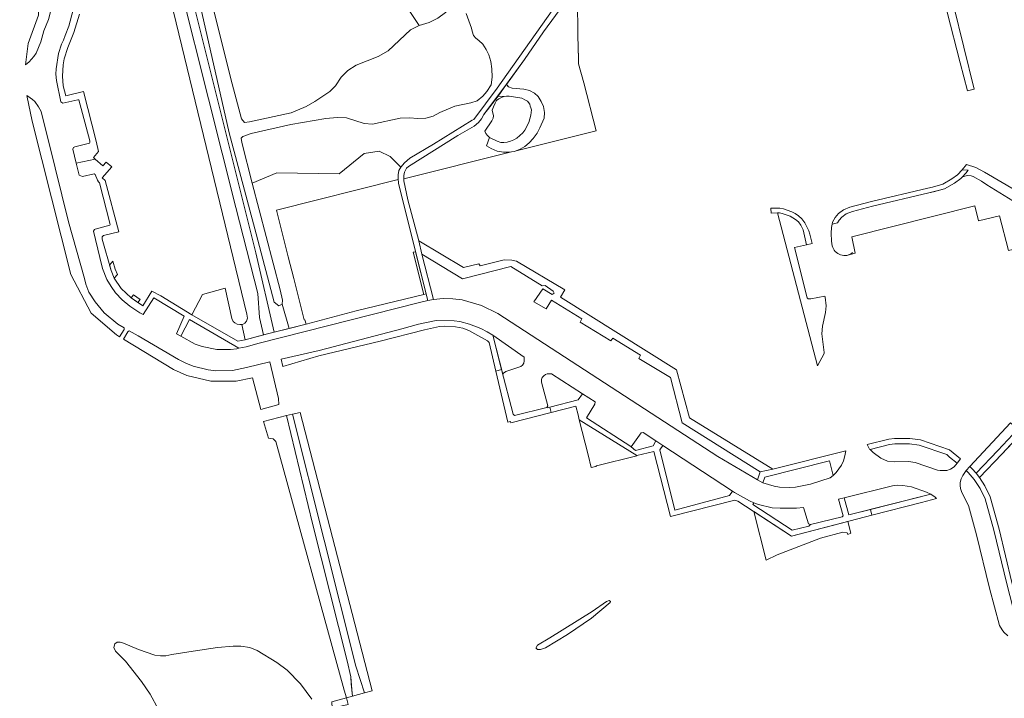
# Model space of a CAD drawing. Header units: metres. Extents: x 209813 to 223847, y 571801 to 587119.
# Tile 265 of 656: x 220206 to 220478, y 575299 to 575487. Entities that reach past the tile are written whole.
import ezdxf

# ---------------------------------------------------------------- set-up
doc = ezdxf.new("R2010")
doc.units = ezdxf.units.M
for name, color, linetype, lineweight in [('B-RO-GR-BEPLANTING_CULTUUR_BOSPLANTSOEN-GV', 8, 'Continuous', 0), ('B-RO-GR-BEPLANTING_CULTUUR_HEESTERS-GV', 8, 'Continuous', 0), ('B-RO-GR-GROENVOORZIENING-GV', 8, 'Continuous', 0), ('B-RO-KW-KUNSTWERK_DEK-GV', 8, 'Continuous', 0), ('B-RO-OG-TERREIN_CULTUURSCHEIDING-GV', 8, 'Continuous', 0), ('B-RO-OG-WATER_GREPPEL-GV', 8, 'Continuous', 0), ('B-RO-VH-VERHARDING_HALFVERHARDING-GV', 8, 'Continuous', 0), ('B-RO-VH-VERHARDING_OPEN-GV', 8, 'Continuous', 0), ('B-RO-VH-VERHARDING_TEGEL-GV', 8, 'Continuous', 0)]:
    doc.layers.add(name, color=color, linetype=linetype, lineweight=lineweight)

msp = doc.modelspace()

# ---------------------------------------------------------------- linework, layer by layer
at = {"layer": 'B-RO-GR-BEPLANTING_CULTUUR_BOSPLANTSOEN-GV', "flags": 128}
for points in [[(220316.421, 575484.943), (220319.168, 575485.801), (220321.521, 575486.979), (220323.694, 575488.537), (220325.256, 575490.22), (220325.71, 575491.6), (220324.995, 575495.158), (220325.297, 575495.853), (220325.802, 575496.213), (220305.033, 575582.997), (220304.017, 575587.688), (220299.122, 575608.995), (220298.445, 575612.202), (220297.915, 575612.175), (220296.641, 575612.007), (220300.621, 575597.336), (220296.599, 575594.777), (220316.948, 575509.91), (220320.444, 575494.877), (220320.23, 575493.604), (220313.098, 575489.912)], [(220311.385, 575445.91), (220308.422, 575448.848), (220305.34, 575450.308), (220301.261, 575449.703), (220294.323, 575444.061), (220277.119, 575444.388), (220270.385, 575441.513), (220278.086, 575412.048), (220278.715, 575409.249), (220278.592, 575408.179), (220280.532, 575401.434), (220285.239, 575402.591), (220284.884, 575403.824), (220284.67, 575403.77), (220281.84, 575415.24), (220280.3, 575421.21), (220277.06, 575434.05), (220310.642, 575442.486), (220310.618, 575442.745), (220310.653, 575443.821), (220310.827, 575444.97)], [(220273.486, 575375.772), (220274.826, 575371.192), (220276.174, 575370.989), (220276.848, 575370.287), (220295.718, 575301.739), (220296.337, 575299.585), (220297.999, 575300.052), (220297.682, 575303.464), (220297.596, 575305.369), (220296.585, 575309.784), (220287.024, 575347.679), (220279.817, 575377.464)], [(220283.607, 575378.236), (220281.45, 575377.818), (220298.97, 575308.283), (220301.349, 575300.983), (220303.484, 575301.508)], [(220435.483, 575344.981), (220434.624, 575348.241), (220419.076, 575344.168), (220408.741, 575350.922), (220412.097, 575337.56), (220415.158, 575339.031), (220427.147, 575343.651), (220433.25, 575345.236), (220434.434, 575345.052), (220434.629, 575344.617)]]:
    msp.add_lwpolyline(points, close=True, dxfattribs=at)
for points in [[(220278.592, 575408.179), (220277.679, 575407.702), (220276.433, 575408.659), (220271.471, 575427.53), (220263.998, 575455.36), (220255.497, 575492.716), (220244.969, 575534.026), (220241.604, 575548.337), (220237.437, 575564.444), (220232.049, 575587.536), (220230.317, 575595.551), (220230.807, 575596.608), (220231.72, 575597.185), (220231.091, 575600.93), (220227.856, 575600.463), (220227.786, 575599.551), (220227.941, 575598.386), (220229.823, 575591.188), (220235.936, 575564.692), (220251.963, 575500), (220271.31, 575422.267), (220276.44, 575400.429), (220280.532, 575401.434)], [(220247.952, 575491.763), (220268.896, 575405.419), (220269.072, 575404.239), (220268.756, 575403.469), (220268.305, 575402.89), (220267.71, 575402.539), (220267.488, 575402.528), (220268.444, 575398.345), (220273.451, 575399.661), (220272.35, 575404.447), (220271.87, 575411.081), (220265.842, 575434.826), (220243.106, 575525.17)]]:
    msp.add_lwpolyline(points, dxfattribs=at)
at = {"layer": 'B-RO-GR-BEPLANTING_CULTUUR_HEESTERS-GV', "flags": 128}
for points in [[(220462.009, 575488.636), (220465.656, 575474.65), (220467.603, 575466.994), (220469.447, 575467.428), (220463.742, 575490.59), (220466.953, 575495.502), (220466.643, 575496.529), (220465.582, 575495.643), (220464.627, 575494.59), (220463.178, 575492.404), (220462.567, 575491.163), (220462.208, 575489.962)], [(220363.03, 575366.55), (220363.845, 575363.085), (220365.11, 575363.41), (220365.36, 575363.54), (220376.4, 575366.31), (220376.479, 575366.443), (220360.578, 575376.251)]]:
    msp.add_lwpolyline(points, close=True, dxfattribs=at)
for points in [[(220488.49, 575431.474), (220472.949, 575441.071), (220471.478, 575442.057), (220469.192, 575443.355), (220468.668, 575443.491), (220467.677, 575443.621), (220466.242, 575443.259), (220465.803, 575442.81), (220464.096, 575441.528), (220461.336, 575439.971), (220458.26, 575439.097), (220456.989, 575438.842), (220441.46, 575435.126), (220435.92, 575433.701), (220434.148, 575433.016), (220432.978, 575432.128), (220432.223, 575431.266), (220431.825, 575430.518), (220430.293, 575430.152), (220430.12, 575429.302), (220430.063, 575427.739), (220430.142, 575425.483), (220430.351, 575424.212)], [(220434.625, 575421.655), (220436.657, 575422.18), (220435.713, 575426.701), (220469.708, 575435.264), (220470.703, 575431.153), (220476.458, 575432.508), (220478.996, 575422.93), (220489.291, 575425.288), (220496.94, 575427.53), (220503.09, 575426.82), (220507.977, 575407.367), (220508.909, 575408.257)]]:
    msp.add_lwpolyline(points, dxfattribs=at)
at = {"layer": 'B-RO-GR-BEPLANTING_CULTUUR_HEESTERS-GV'}
msp.add_lwpolyline([(220430.351, 575424.212, 0.5523921), (220435.974, 575422.338)], format="xyb", dxfattribs=at)
at = {"layer": 'B-RO-GR-GROENVOORZIENING-GV', "flags": 128}
msp.add_lwpolyline([(220315.428, 575422.609), (220314.707, 575422.429), (220317.66, 575410.812), (220318.327, 575410.986)], close=True, dxfattribs=at)
at = {"layer": 'B-RO-KW-KUNSTWERK_DEK-GV', "flags": 128}
msp.add_lwpolyline([(220294.825, 575297.313), (220296.866, 575297.778), (220296.337, 575299.585), (220292.307, 575298.453), (220292.381, 575296.757)], close=True, dxfattribs=at)
at = {"layer": 'B-RO-OG-TERREIN_CULTUURSCHEIDING-GV', "flags": 128}
for points in [[(220249.624, 575529.379), (220264.783, 575468.911), (220267.433, 575459.252), (220268.211, 575458.257), (220269.579, 575458.388), (220281.128, 575460.861), (220285.25, 575462.674), (220287.606, 575464.003), (220291.783, 575466.796), (220293.368, 575468.354), (220294.907, 575470.751), (220296.773, 575472.578), (220299.056, 575474.008), (220305.066, 575476.464), (220307.902, 575477.983), (220313.98, 575483.754), (220316.421, 575484.943), (220313.098, 575489.912)], [(220356.29, 575490.866), (220350.727, 575483.185), (220345.5, 575475.618), (220340.525, 575468.696), (220341.014, 575468.098), (220342.081, 575467.663), (220345.257, 575467.447), (220346.826, 575467.027), (220348.176, 575466.335), (220349.221, 575465.4), (220350.056, 575463.993), (220350.679, 575462.615), (220351.009, 575461.006), (220350.927, 575459.468), (220349.719, 575456.738), (220348.913, 575455.302), (220347.881, 575453.834), (220346.766, 575452.592), (220345.556, 575451.603), (220344.252, 575450.879), (220343.173, 575450.442), (220365.203, 575455.958), (220361.831, 575469.134), (220360.375, 575474.435), (220360.391, 575477.324), (220360.22, 575477.33), (220360.017, 575497.111)], [(220329.364, 575488.29), (220330.816, 575484.209), (220330.999, 575483.378), (220331.352, 575482.257), (220332.037, 575481.479), (220332.888, 575480.873), (220333.957, 575479.862), (220334.914, 575478.315), (220335.622, 575476.848), (220336.186, 575475.021), (220336.494, 575472.986), (220336.499, 575470.758), (220336.23, 575468.66), (220335.103, 575466.805), (220333.974, 575465.526), (220332.383, 575464.244), (220330.655, 575463.641), (220326.229, 575462.706), (220322.124, 575460.963), (220320.302, 575460.011), (220318.261, 575459.415), (220315.918, 575459.338), (220313.857, 575459.543), (220311.174, 575459.386), (220303.579, 575457.777), (220301.253, 575457.937), (220296.365, 575459.49), (220293.751, 575459.619), (220290.691, 575459.357), (220280.965, 575457.654), (220270.072, 575455.2), (220267.748, 575454.412), (220267.353, 575453.907), (220267.465, 575452.689), (220270.385, 575441.513), (220277.119, 575444.388), (220294.323, 575444.061), (220301.261, 575449.703), (220305.34, 575450.308), (220308.422, 575448.848), (220311.385, 575445.91), (220312.348, 575447.079), (220313.827, 575448.376), (220320.343, 575452.298), (220331.071, 575458.888), (220331.476, 575459.092), (220337.951, 575467.735), (220356.191, 575493.635)], [(220235.034, 575401.616), (220233.319, 575402.597), (220229.527, 575405.73), (220227.048, 575408.748), (220225.3, 575411.426), (220224.506, 575413.608), (220224.076, 575415.22), (220219.729, 575430.884), (220216.048, 575445.772), (220212.154, 575461.226), (220211.443, 575462.593), (220210.37, 575464.005), (220209.757, 575464.606), (220208.473, 575465.509), (220208.203, 575465.659), (220209.68, 575458.6), (220220.34, 575416.34), (220225.9, 575405.68), (220232.89, 575399.64), (220233.742, 575399.126), (220234.999, 575401.183)], [(220236.064, 575400.536), (220234.834, 575398.467), (220248.65, 575390.13), (220252.29, 575388.47), (220258.95, 575386.89), (220265.97, 575386.93), (220270.45, 575387.82), (220272.78, 575379.089), (220277.714, 575380.511), (220277.62, 575382.102), (220275.187, 575392.195), (220268.779, 575390.648), (220264.881, 575389.839), (220260.361, 575389.782), (220258.2, 575390.04), (220254.102, 575391.076), (220252.027, 575391.845), (220250.007, 575392.838), (220238.912, 575399.402), (220236.448, 575400.809)], [(220478.458, 575331.051), (220474.918, 575345.78), (220472.521, 575354.477), (220471.112, 575357.329), (220469.525, 575359.79), (220467.81, 575361.727), (220467.293, 575362.227), (220466.394, 575360.918), (220465.868, 575359.937), (220465.642, 575358.956), (220465.611, 575358.143), (220465.731, 575357.35), (220466.075, 575356.21), (220467.966, 575352.631), (220470.173, 575344.557), (220473.715, 575329.819), (220476.436, 575319.538), (220477.168, 575318.329), (220477.669, 575317.671), (220478.769, 575316.652)], [(220286.776, 575299.181), (220283.708, 575303.426), (220280.042, 575307.17), (220277.145, 575309.346), (220271.717, 575312.663), (220269.705, 575313.455), (220267.246, 575313.807), (220265.106, 575313.851), (220260.765, 575313.427), (220254.047, 575312.451), (220248.168, 575311.496), (220246.547, 575311.203), (220245.106, 575311.158), (220243.508, 575311.391), (220238.958, 575312.95), (220234.837, 575314.675), (220233.966, 575314.968), (220233.115, 575314.961), (220232.479, 575314.461), (220232.22, 575313.477), (220232.687, 575312.428), (220235.386, 575309.718), (220239.851, 575304.067), (220242.233, 575300.575), (220244.464, 575296.398)]]:
    msp.add_lwpolyline(points, dxfattribs=at)
for points in [[(220207.844, 575474.159), (220208.819, 575474.979), (220209.496, 575475.654), (220210.1, 575476.393), (220210.734, 575477.381), (220212.012, 575480.46), (220212.914, 575483.534), (220214.167, 575486.65), (220215.282, 575490.909), (220215.579, 575492.568), (220215.595, 575494.546), (220215.165, 575497.985), (220214.714, 575500), (220209.351, 575521.15), (220208.464, 575521.531), (220206.223, 575520.962), (220211.92, 575498.56), (220211.4, 575487.82), (220208.54, 575480.03)], [(220341.903, 575450.125), (220341.079, 575450.005), (220339.652, 575450.022), (220337.956, 575450.37), (220336.268, 575451.056), (220334.969, 575451.809), (220335.848, 575454.136), (220335.24, 575454.645), (220334.751, 575455.231), (220334.551, 575455.836), (220336.424, 575458.652), (220336.778, 575459.396), (220336.892, 575460.057), (220336.562, 575461.667), (220336.88, 575462.549), (220337.327, 575463.554), (220337.78, 575464.283), (220338.378, 575464.759), (220339.276, 575465.217), (220339.832, 575465.389), (220338.207, 575465.536), (220334.27, 575460.449), (220333.62, 575459.261), (220332.773, 575458.239), (220331.6, 575457.224), (220327.089, 575454.6), (220313.454, 575446.092), (220312.956, 575445.602), (220312.62, 575445.12), (220312.382, 575444.512), (220312.201, 575443.602), (220312.168, 575442.68)], [(220415.275, 575433.316), (220426.253, 575391.121), (220428.135, 575394.527), (220428.07, 575394.814), (220427.487, 575399.96), (220427.619, 575402.11), (220428.459, 575405.811), (220428.623, 575407.661), (220428.384, 575410.045), (220428.316, 575410.32), (220424.393, 575409.614), (220423.692, 575409.591), (220423.434, 575409.846), (220419.928, 575423.776), (220423.251, 575424.521), (220422.285, 575428.657), (220421.655, 575429.885), (220420.989, 575430.84), (220420.225, 575431.484), (220419.451, 575431.979), (220418.698, 575432.375), (220416.55, 575433.165), (220415.788, 575433.305)], [(220317.141, 575421.965), (220320.325, 575409.448), (220322.995, 575409.663), (220325.736, 575409.619), (220328.284, 575409.316), (220333.623, 575407.791), (220338.121, 575405.52), (220398.821, 575366.145), (220409.706, 575359.712), (220410.503, 575361.948), (220388.946, 575375.413), (220385.685, 575387.888), (220376.955, 575393.189), (220377.437, 575394.105), (220369.858, 575398.769), (220369.28, 575398.054), (220360.81, 575403.199), (220361.255, 575404.129), (220352.921, 575409.196), (220351.395, 575406.874), (220348.018, 575408.822), (220350.481, 575412.326), (220353.104, 575410.795), (220353.395, 575410.952), (220353.663, 575411.197), (220353.399, 575411.74), (220351.139, 575413.289), (220350.349, 575413.193), (220341.732, 575418.541), (220328.353, 575415.124)], [(220253.717, 575405.206), (220266.35, 575397.897), (220268.444, 575398.345), (220267.488, 575402.528), (220266.983, 575402.504), (220266.184, 575402.621), (220265.565, 575402.946), (220265.073, 575403.382), (220264.713, 575404.141), (220262.862, 575412.542), (220256.638, 575410.843)], [(220266.677, 575395.975), (220253.026, 575403.873), (220250.652, 575399.291), (220254.603, 575397.138), (220256.541, 575396.422), (220260.619, 575395.649), (220264.4, 575395.646), (220266.12, 575395.861)], [(220339.468, 575388.853), (220339.686, 575389.086), (220340.335, 575389.611), (220344.406, 575390.942), (220344.94, 575391.332), (220345.277, 575391.876), (220345.391, 575392.537), (220345.348, 575393.554), (220336.7, 575399.546)], [(220352.477, 575379.744), (220360.267, 575381.739), (220361.464, 575383.411), (220352.882, 575388.914), (220351.726, 575388.901), (220351.222, 575388.723), (220350.763, 575388.357), (220350.353, 575387.877), (220350.116, 575387.331), (220350.165, 575386.667), (220351.882, 575380.071), (220351.641, 575379.687), (220351.897, 575379.595)], [(220470.003, 575361.511), (220476.045, 575367.787), (220481.503, 575373.662), (220479.549, 575375.452), (220468.299, 575363.34), (220468.892, 575362.767)], [(220381.665, 575370.414), (220378.147, 575372.711), (220377.634, 575372.692), (220374.901, 575368.828), (220376.067, 575367.754), (220380.928, 575369.106)], [(220483.492, 575317.807), (220495.667, 575320.636), (220493.476, 575330.061), (220499.253, 575331.393), (220493.274, 575357.696), (220487.115, 575356.254), (220482.884, 575372.945), (220477.126, 575366.747), (220470.952, 575360.344), (220472.421, 575358.066), (220473.916, 575355.039), (220476.389, 575346.078), (220479.909, 575331.432)], [(220402.812, 575356.584), (220383.574, 575369.165), (220382.744, 575367.929), (220386.884, 575351.342), (220402.041, 575355.337)], [(220459.352, 575362.356), (220460.076, 575362.254), (220461.942, 575362.303), (220462.938, 575362.633), (220463.954, 575363.326), (220464.84, 575364.336), (220462.685, 575365.949), (220461.904, 575366.654), (220454.353, 575369.299), (220451.667, 575369.622), (220447.644, 575369.596), (220446.174, 575369.451), (220440.766, 575368.081), (220441.625, 575367.266), (220443.732, 575365.645), (220445.606, 575364.856), (220447.481, 575364.692), (220451.35, 575364.725), (220453.236, 575364.498)], [(220430.554, 575360.924), (220429.62, 575364.935), (220411.762, 575360.47), (220411.224, 575358.829), (220414.301, 575357.939), (220415.761, 575357.671), (220418.651, 575357.586), (220420.168, 575357.68), (220424.354, 575358.508), (220429.784, 575360.246)], [(220457.534, 575355.743), (220456.311, 575356.334), (220452.22, 575357.733), (220451.024, 575357.996), (220449.813, 575358.171), (220448.286, 575358.202), (220446.932, 575358.08), (220433.63, 575354.766), (220434.959, 575350.026)], [(220422.456, 575352.108), (220420.449, 575351.89), (220415.992, 575351.857), (220413.816, 575352.014), (220410.016, 575352.894), (220408.684, 575353.382), (220408.45, 575352.864), (220419.261, 575345.855), (220423.89, 575346.936), (220424.387, 575347.339), (220423.777, 575347.527)]]:
    msp.add_lwpolyline(points, close=True, dxfattribs=at)
at = {"layer": 'B-RO-OG-TERREIN_CULTUURSCHEIDING-GV'}
for points in [[(220234.999, 575401.183, 0.3072057), (220235.034, 575401.616)], [(220236.448, 575400.809, 0.32346), (220236.064, 575400.536)]]:
    msp.add_lwpolyline(points, format="xyb", dxfattribs=at)
at = {"layer": 'B-RO-OG-WATER_GREPPEL-GV', "flags": 128}
msp.add_lwpolyline([(220348.78, 575313.144), (220349.021, 575312.948), (220349.859, 575312.905), (220351.222, 575313.416), (220357.294, 575317.059), (220363.909, 575321.517), (220369.044, 575325.881), (220369.151, 575326.18), (220368.831, 575326.449), (220368.061, 575326.164), (220364.111, 575323.429), (220352.429, 575316.107), (220349.083, 575314.123), (220348.578, 575313.307)], close=True, dxfattribs=at)
at = {"layer": 'B-RO-VH-VERHARDING_HALFVERHARDING-GV', "flags": 128}
for points in [[(220228.751, 575595.145), (220226.135, 575594.683), (220239.111, 575542.31), (220243.106, 575525.17), (220265.842, 575434.826), (220271.87, 575411.081), (220272.35, 575404.447), (220273.451, 575399.661), (220276.44, 575400.429), (220271.31, 575422.267), (220251.963, 575500), (220235.936, 575564.692), (220229.823, 575591.188)], [(220335.848, 575454.136), (220334.969, 575451.809), (220336.268, 575451.056), (220337.956, 575450.37), (220339.652, 575450.022), (220341.079, 575450.005), (220342.661, 575450.235), (220344.252, 575450.879), (220345.556, 575451.603), (220346.766, 575452.592), (220347.881, 575453.834), (220348.913, 575455.302), (220349.719, 575456.738), (220350.927, 575459.468), (220351.009, 575461.006), (220350.679, 575462.615), (220350.056, 575463.993), (220349.221, 575465.4), (220348.176, 575466.335), (220346.826, 575467.027), (220345.257, 575467.447), (220342.081, 575467.663), (220341.014, 575468.098), (220340.509, 575468.8), (220338.207, 575465.536), (220339.832, 575465.389), (220340.459, 575465.505), (220341.198, 575465.503), (220344.692, 575464.93), (220345.771, 575464.432), (220346.252, 575464.084), (220346.898, 575463.257), (220347.05, 575462.703), (220347.228, 575462.248), (220347.367, 575461.707), (220347.327, 575460.994), (220347.199, 575460.246), (220346.644, 575458.191), (220345.562, 575456.148), (220344.971, 575455.384), (220344.204, 575454.623), (220343.363, 575453.927), (220342.527, 575453.468), (220341.644, 575453.111), (220340.649, 575452.844), (220339.796, 575452.736), (220338.894, 575452.755), (220337.949, 575453.062)], [(220297.999, 575300.052), (220301.349, 575300.983), (220298.97, 575308.283), (220281.45, 575377.818), (220279.817, 575377.464), (220287.024, 575347.679), (220296.585, 575309.784), (220297.596, 575305.369), (220297.811, 575301.859)]]:
    msp.add_lwpolyline(points, close=True, dxfattribs=at)
at = {"layer": 'B-RO-VH-VERHARDING_OPEN-GV', "flags": 128}
for points in [[(220231.918, 575419.995), (220230.964, 575418.873), (220231.42, 575417.41), (220232.316, 575415.288), (220233.208, 575416.303), (220232.59, 575417.744)], [(220236.949, 575409.871), (220238.784, 575408.602), (220239.439, 575409.443), (220237.644, 575410.711)]]:
    msp.add_lwpolyline(points, close=True, dxfattribs=at)
at = {"layer": 'B-RO-VH-VERHARDING_TEGEL-GV', "flags": 128}
for points in [[(220356.191, 575493.635), (220337.951, 575467.735), (220331.476, 575459.092), (220331.071, 575458.888), (220320.343, 575452.298), (220313.827, 575448.376), (220312.348, 575447.079), (220311.385, 575445.91), (220310.827, 575444.97), (220310.653, 575443.821), (220310.618, 575442.745), (220310.741, 575441.403), (220318.792, 575409.123), (220320.325, 575409.448), (220317.141, 575421.965)], [(220316.325, 575425.638), (220313.315, 575436.931), (220312.184, 575442.187), (220312.201, 575443.602), (220312.382, 575444.512), (220312.62, 575445.12), (220312.956, 575445.602), (220313.454, 575446.092), (220327.089, 575454.6), (220331.6, 575457.224), (220332.773, 575458.239), (220333.62, 575459.261), (220334.27, 575460.449), (220340.509, 575468.8), (220345.5, 575475.618), (220350.727, 575483.185), (220356.29, 575490.866)], [(220220.965, 575489.303), (220219.775, 575484.757), (220218.796, 575482.21), (220218.293, 575480.906), (220217.783, 575479.84), (220216.953, 575477.24), (220216.279, 575473.06), (220216.21, 575471.547), (220216.375, 575469.853), (220217.561, 575463.902), (220218.085, 575463.52), (220222.25, 575464.524), (220222.512, 575464.481), (220225.56, 575453.212), (220225.588, 575452.749), (220225.483, 575452.525), (220221.394, 575451.533), (220221.102, 575451.339), (220220.854, 575450.832), (220221.824, 575447.003)], [(220227.081, 575448.124), (220226.559, 575448.57), (220227.98, 575450.225), (220227.274, 575453.127), (220223.823, 575466.745), (220218.979, 575465.593), (220218.222, 575468.325), (220218.04, 575471.046), (220218.217, 575474.172), (220218.525, 575475.756), (220219.467, 575478.904), (220221.193, 575483.088), (220222.737, 575488.126)], [(220318.327, 575410.986), (220317.66, 575410.812), (220299.044, 575406.254), (220285.239, 575402.591), (220274.56, 575399.967), (220268.444, 575398.345), (220266.35, 575397.897), (220253.717, 575405.206), (220245.162, 575410.466), (220242.647, 575411.757), (220240.158, 575407.652), (220236.949, 575409.871), (220234.229, 575412.449), (220232.316, 575415.288), (220231.42, 575417.41), (220229.007, 575426.073), (220228.97, 575426.712), (220229.366, 575427.067), (220233.591, 575428.115), (220229.835, 575442.206), (220228.979, 575442.938), (220231.6, 575446.003), (220230.049, 575447.33), (220229.189, 575446.32), (220227.081, 575448.124), (220221.824, 575447.003), (220222.661, 575443.698), (220223.553, 575443.3), (220226.762, 575444.098), (220227.057, 575443.854), (220227.653, 575442.364), (220227.993, 575441.882), (220228.263, 575441.613), (220231.18, 575430.06), (220231.089, 575429.899), (220227.073, 575428.817), (220226.87, 575428.684), (220226.535, 575428.278), (220228.302, 575421.029), (220229.103, 575417.983), (220230.281, 575414.979), (220231.429, 575412.99), (220232.657, 575411.224), (220234.459, 575409.334), (220236.64, 575407.624), (220239.394, 575405.789), (220240.278, 575405.293), (220243.26, 575409.88), (220251.566, 575404.819), (220249.432, 575399.959), (220250.652, 575399.291), (220253.026, 575403.873), (220266.677, 575395.975), (220268.672, 575396.384), (220272.249, 575397.4), (220316.122, 575408.502), (220318.792, 575409.123)], [(220499.47, 575429.726), (220489.695, 575434.075), (220487.395, 575435.4), (220484.753, 575437.271), (220472.361, 575444.541), (220469.909, 575445.79), (220467.34, 575446.679), (220466.218, 575445.17), (220467.847, 575445.088), (220467.233, 575444.274), (220466.242, 575443.259), (220467.677, 575443.621), (220468.668, 575443.491), (220469.192, 575443.355), (220471.478, 575442.057), (220472.949, 575441.071), (220488.49, 575431.474), (220491.153, 575430.2), (220492.672, 575429.646), (220497.454, 575428.69), (220499.29, 575428.477)], [(220466.218, 575445.17), (220464.91, 575443.828), (220463.352, 575442.658), (220460.803, 575441.221), (220457.965, 575440.415), (220456.71, 575440.163), (220441.151, 575436.44), (220435.209, 575434.911), (220433.464, 575434.191), (220432.052, 575433.119), (220431.103, 575432.036), (220430.413, 575430.736), (220430.293, 575430.152), (220431.825, 575430.518), (220432.223, 575431.266), (220432.978, 575432.128), (220434.148, 575433.016), (220435.92, 575433.701), (220441.46, 575435.126), (220456.989, 575438.842), (220459.585, 575439.447), (220461.336, 575439.971), (220464.096, 575441.528), (220465.803, 575442.81), (220466.242, 575443.259)], [(220413.961, 575362.666), (220390.927, 575376.775), (220387.344, 575390.032), (220355.38, 575410.047), (220356.574, 575412.126), (220343.215, 575420.026), (220341.956, 575420.29), (220339.855, 575420.383), (220333.197, 575418.717), (220332.87, 575419.212), (220328.68, 575418.222), (220316.325, 575425.638), (220317.141, 575421.965), (220328.353, 575415.124), (220341.732, 575418.541), (220350.349, 575413.193), (220351.139, 575413.289), (220353.399, 575411.74), (220353.663, 575411.197), (220353.395, 575410.952), (220353.104, 575410.795), (220350.481, 575412.326), (220348.018, 575408.822), (220351.395, 575406.874), (220352.921, 575409.196), (220361.255, 575404.129), (220360.81, 575403.199), (220369.28, 575398.054), (220369.858, 575398.769), (220377.437, 575394.105), (220376.955, 575393.189), (220385.685, 575387.888), (220388.946, 575375.413), (220410.503, 575361.948)], [(220339.132, 575390.151), (220336.7, 575399.546), (220335.176, 575400.51), (220333.38, 575401.436), (220330.287, 575402.639), (220327.61, 575403.358), (220326.024, 575403.566), (220321.117, 575403.617), (220316.24, 575402.641), (220311.668, 575401.333), (220288.833, 575395.343), (220278.378, 575392.931), (220278.847, 575390.978), (220288.766, 575393.892), (220305.626, 575397.926), (220317.897, 575401.054), (220321.972, 575401.959), (220323.364, 575402.043), (220326.466, 575401.929), (220328.462, 575401.55), (220330.101, 575400.915), (220335.288, 575398.029), (220335.716, 575397.532), (220337.58, 575389.654)], [(220479.549, 575375.452), (220481.503, 575373.662), (220476.045, 575367.787), (220470.003, 575361.511), (220470.952, 575360.344), (220477.126, 575366.747), (220483.385, 575373.484), (220492.852, 575382.655), (220494.618, 575384.209), (220510.418, 575399.569), (220515.302, 575404.343)], [(220440.867, 575351.522), (220434.959, 575350.026), (220433.63, 575354.766), (220432.08, 575354.375), (220433.364, 575349.796), (220433.084, 575349.539), (220424.387, 575347.339), (220423.89, 575346.936), (220419.261, 575345.855), (220408.45, 575352.864), (220408.684, 575353.382), (220407.494, 575353.872), (220403.337, 575356.249), (220402.812, 575356.584), (220402.041, 575355.337), (220386.884, 575351.342), (220382.744, 575367.929), (220383.574, 575369.165), (220381.665, 575370.414), (220380.928, 575369.106), (220376.067, 575367.754), (220374.802, 575368.919), (220362.569, 575376.796), (220364.888, 575380.579), (220364.947, 575381.178), (220361.464, 575383.411), (220360.267, 575381.739), (220352.477, 575379.744)], [(220352.843, 575378.278), (220359.606, 575380.012), (220360.24, 575377.59), (220360.578, 575376.251), (220376.479, 575366.443), (220381.108, 575367.512), (220385.709, 575349.614), (220403.429, 575354.069), (220404.338, 575353.8), (220419.076, 575344.168), (220441.294, 575349.988)], [(220470.003, 575361.511), (220468.892, 575362.767), (220468.299, 575363.34), (220467.293, 575362.227), (220467.81, 575361.727), (220469.525, 575359.79), (220471.112, 575357.329), (220472.521, 575354.477), (220474.918, 575345.78), (220478.458, 575331.051), (220481.109, 575321.042), (220482.41, 575315.996), (220483.492, 575317.807), (220479.909, 575331.432), (220476.389, 575346.078), (220473.916, 575355.039), (220472.421, 575358.066), (220470.952, 575360.344)]]:
    msp.add_lwpolyline(points, dxfattribs=at)
for points in [[(220424.134, 575427.432), (220423.915, 575428.328), (220422.772, 575430.556), (220421.988, 575431.678), (220420.997, 575432.533), (220420.107, 575433.102), (220419.216, 575433.571), (220416.917, 575434.42), (220415.919, 575434.603), (220413.422, 575434.571), (220413.463, 575433.223), (220415.275, 575433.316), (220415.788, 575433.305), (220416.55, 575433.165), (220418.698, 575432.375), (220419.451, 575431.979), (220420.225, 575431.484), (220420.989, 575430.84), (220421.655, 575429.885), (220422.285, 575428.657), (220423.251, 575424.521), (220424.762, 575424.86)], [(220339.132, 575390.151), (220337.58, 575389.654), (220340.898, 575375.627), (220341.564, 575375.764), (220341.663, 575375.374), (220352.843, 575378.278), (220352.477, 575379.744), (220351.897, 575379.595), (220351.61, 575379.638), (220342.738, 575377.417), (220342.32, 575377.814)], [(220465.744, 575365.532), (220463.651, 575367.098), (220462.683, 575367.971), (220454.697, 575370.768), (220451.761, 575371.121), (220447.555, 575371.094), (220445.917, 575370.933), (220439.95, 575369.421), (220440.655, 575368.188), (220440.766, 575368.081), (220446.174, 575369.451), (220447.644, 575369.596), (220451.667, 575369.622), (220454.353, 575369.299), (220461.904, 575366.654), (220462.685, 575365.949), (220464.84, 575364.336)], [(220411.224, 575358.829), (220411.762, 575360.47), (220429.62, 575364.935), (220430.554, 575360.924), (220431.469, 575361.729), (220432.876, 575363.778), (220433.477, 575364.98), (220433.856, 575366.35), (220434.06, 575367.736), (220413.961, 575362.666), (220410.503, 575361.948), (220409.706, 575359.712)], [(220454.927, 575353.471), (220459.129, 575354.518), (220458.686, 575354.946), (220457.534, 575355.743), (220440.867, 575351.522), (220441.294, 575349.988)]]:
    msp.add_lwpolyline(points, close=True, dxfattribs=at)

doc.saveas('drawing.dxf')
